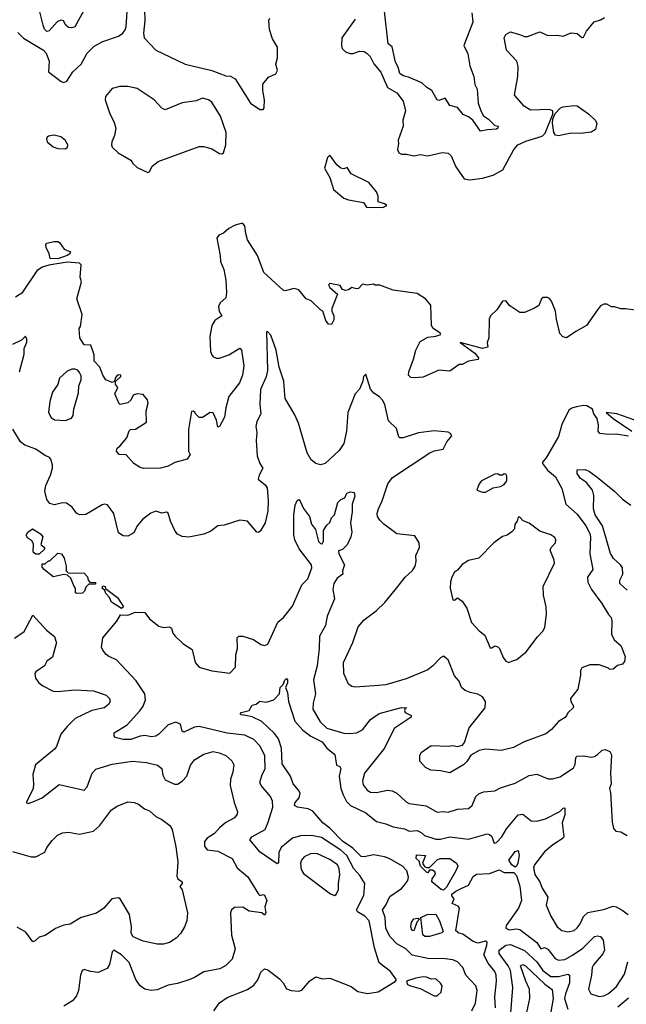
# Model space of a CAD drawing. Extents: x 1690054 to 1842981, y 782881 to 914114.
# Tile 322 of 656: x 1718501 to 1722400, y 901407 to 907741. Entities that reach past the tile are written whole.
import ezdxf

# ---------------------------------------------------------------- set-up
doc = ezdxf.new("R2010")
doc.units = 0

msp = doc.modelspace()

# ---------------------------------------------------------------- linework, layer by layer
at = {"layer": '0CON10XD'}
for points in [[(1718936.4, 907843.6), (1718856, 907695), (1718835, 907688.6), (1718815, 907691.5), (1718796.9, 907705), (1718782.7, 907732.7), (1718765, 907738.8), (1718742.1, 907727.9), (1718690.4, 907669.6), (1718675, 907664.4), (1718660.4, 907680.4), (1718651.2, 907705), (1718630.7, 907790.7)], [(1718766.7, 907343.3), (1718785, 907336.2), (1718803.9, 907346.1), (1718842.9, 907405), (1718895, 907454), (1718934.4, 907525), (1718980.3, 907569.7), (1719035, 907601.5), (1719136.2, 907635), (1719164.3, 907655), (1719179.4, 907675), (1719185.8, 907695.8), (1719193.5, 907825)], [(1719300, 907875), (1719305.8, 907735), (1719297.1, 907655), (1719300, 907625), (1719375.6, 907545.6), (1719565, 907455.7), (1719735, 907414.5), (1719825, 907380.6), (1719855, 907377.1), (1719885, 907360), (1719985, 907203.1), (1720045, 907162.5), (1720065, 907163.3), (1720071.2, 907175), (1720073.3, 907225), (1720063.3, 907285), (1720064.5, 907325.5), (1720099.5, 907370.5), (1720147, 907393), (1720157.5, 907415), (1720148, 907455), (1720157.5, 907495), (1720157.5, 907565), (1720125, 907617.5), (1720107.3, 907677.3), (1720101.2, 907735), (1720109.5, 907750.5)], [(1721407.5, 907785), (1721414.1, 907725.9), (1721355.8, 907575), (1721380.7, 907520.7), (1721393.5, 907445), (1721419.2, 907375), (1721427.3, 907325), (1721441.5, 907295), (1721447.1, 907205), (1721463.8, 907155), (1721482.2, 907122.2), (1721515, 907100.4), (1721555, 907060), (1721575.9, 907055.9), (1721575, 907043.8), (1721565, 907036.2), (1721507.2, 907032.8), (1721463, 907023), (1721414.4, 907095), (1721385, 907116.5), (1721350.9, 907130.9), (1721315, 907175.7), (1721265, 907188), (1721235, 907235.6), (1721195, 907222), (1721185, 907226), (1721150.8, 907285), (1721118, 907305), (1721085.3, 907335.3), (1721000.9, 907370.9), (1720965, 907380), (1720943.6, 907395), (1720934.3, 907435), (1720917, 907467), (1720895, 907566.7), (1720868.8, 907585), (1720845, 907796.7)], [(1720656.7, 907745), (1720571.8, 907625), (1720568.2, 907575), (1720573.6, 907555), (1720594.3, 907535), (1720625, 907522.7), (1720645, 907523.8), (1720685, 907539.2), (1720715, 907536), (1720735, 907522.7), (1720752.5, 907505), (1720777.5, 907457.5), (1720822.8, 907402.8), (1720865, 907305.7), (1720925, 907271.2), (1720966.3, 907216.3), (1720981.6, 907155), (1720962.5, 907095), (1720964.6, 907055.4), (1720932.5, 906965), (1720935.6, 906945), (1720929.1, 906905), (1720938.6, 906885), (1720955, 906876.7), (1720986.3, 906876.3), (1721035, 906864.2), (1721075, 906872.9), (1721125, 906864.5), (1721215.7, 906885.7), (1721255, 906883.1), (1721274.6, 906864.6), (1721303.8, 906793.8), (1721358.1, 906718.1), (1721395, 906710.5), (1721475, 906722.2), (1721545, 906741.2), (1721605.6, 906775), (1721676.2, 906905), (1721703.3, 906936.7), (1721755, 906960.3), (1721858.3, 906991.7), (1721879, 907011), (1721927.5, 907132.5), (1721926.7, 907155), (1721905, 907162.5), (1721785, 907158.6), (1721744.2, 907185), (1721682, 907255), (1721702.2, 907375), (1721705, 907440), (1721696.2, 907475), (1721628.8, 907545), (1721615.8, 907625), (1721626.2, 907645), (1721655, 907663.8), (1721713.6, 907646.4), (1721745, 907633.3), (1721765, 907633.3), (1721845, 907662.9), (1721895, 907640), (1721955, 907642.5), (1721995, 907635.7), (1722045, 907655.6), (1722085, 907651.4), (1722115, 907627.1), (1722125, 907629.2), (1722143.6, 907666.4), (1722193.6, 907726.4), (1722235, 907739.4), (1722259.2, 907755)], [(1718488.2, 907658.2), (1718525, 907622.9), (1718654.7, 907545), (1718670.7, 907525), (1718689.1, 907475), (1718686, 907405), (1718766.7, 907343.3)], [(1719325, 906757.5), (1719335, 906762.5), (1719352.3, 906797.7), (1719391.7, 906828.3), (1719655, 906926), (1719685, 906926), (1719735, 906910), (1719785, 906880.6), (1719800.9, 906879.1), (1719810, 906885), (1719825.6, 906935), (1719827.8, 907015), (1719791.2, 907121.2), (1719735, 907210), (1719715, 907226.2), (1719675, 907236.7), (1719635, 907220), (1719545, 907207.1), (1719435, 907162), (1719415, 907172), (1719365, 907224.4), (1719255, 907297.8), (1719195, 907311.4), (1719145, 907312), (1719095, 907299.2), (1719052.9, 907247.1), (1719049.4, 907225), (1719080.6, 907135), (1719105.8, 907085), (1719117.7, 907042.3), (1719110, 906995), (1719093.3, 906955), (1719090, 906935), (1719095, 906920), (1719133.9, 906883.9), (1719215, 906837.5), (1719227.5, 906815), (1719255, 906790), (1719325, 906757.5)], [(1721965, 906994.5), (1721945, 906998.9), (1721933.9, 907015), (1721925.5, 907074.5), (1721928, 907102), (1721941.7, 907138.3), (1721977, 907173), (1721995, 907180.8), (1722065, 907190), (1722085, 907186), (1722158, 907135), (1722200, 907095), (1722210, 907075), (1722202, 907035), (1722175, 907017.1), (1722105, 907009.5), (1722045, 907011.8), (1721965, 906994.5)], [(1718795, 906910), (1718808.3, 906921.7), (1718810, 906935), (1718792.5, 906965), (1718765, 906986.7), (1718721.2, 906998.8), (1718685, 906992.5), (1718677.5, 906985), (1718672.5, 906975), (1718677.5, 906955), (1718715, 906923.3), (1718745, 906912.5), (1718795, 906910)], [(1720835, 906533.8), (1720860, 906545), (1720845.9, 906555.9), (1720805, 906570), (1720804.2, 906605), (1720795, 906633.8), (1720745, 906694), (1720630.3, 906750.3), (1720605, 906790), (1720585, 906781.2), (1720565, 906786.7), (1720538.3, 906808.3), (1720495, 906870), (1720480, 906855), (1720460, 906785), (1720493.8, 906725), (1720518.3, 906648.3), (1720583.4, 906593.4), (1720615, 906581.1), (1720710, 906565), (1720730, 906535), (1720835, 906533.8)], [(1722457.3, 905872.7), (1722395, 905882), (1722365, 905880), (1722325, 905893.8), (1722305, 905893.8), (1722275, 905910), (1722255, 905911.2), (1722235, 905900), (1722214.7, 905875.3), (1722145, 905774.2), (1722075, 905735.8), (1722015, 905693.8), (1721991.7, 905701.7), (1721972, 905722), (1721950.8, 905815), (1721945.7, 905865.7), (1721919.5, 905929.5), (1721906.4, 905946.4), (1721893, 905953), (1721865, 905953.3), (1721853.8, 905945), (1721837.7, 905902.3), (1721805, 905883.8), (1721745, 905858), (1721715, 905856.7), (1721650.5, 905900.5), (1721625, 905932.5), (1721605, 905930), (1721567.5, 905875), (1721527.5, 905835), (1721517.5, 905815), (1721516.2, 905695), (1721506.2, 905665), (1721510, 905635), (1721475, 905626.9), (1721332.5, 905665), (1721426.2, 905596.2), (1721450, 905565), (1721447.5, 905555), (1721385, 905543.8), (1721345, 905523.8), (1721325, 905522.5), (1721265, 905480.8), (1721195, 905487.5), (1721095, 905441.9), (1721035, 905436.2), (1721015, 905440), (1721000, 905455), (1721001.2, 905475), (1721032.3, 905557.7), (1721046.2, 905615), (1721075, 905670), (1721125, 905698.8), (1721175, 905704.4), (1721207.5, 905715), (1721202.5, 905725), (1721157.2, 905757.2), (1721146.9, 905775), (1721143.3, 905905), (1721110, 905945), (1721055, 905980), (1720901.3, 906001.3), (1720815, 906034), (1720785, 906033.3), (1720775, 906040), (1720735, 906032.5), (1720705, 906040), (1720678.7, 906011.3), (1720665, 906009.4), (1720635, 906018.8), (1720615, 906002.5), (1720595, 906000), (1720576, 906006), (1720561.2, 906031.2), (1720495, 906043.3), (1720486.7, 906035), (1720495, 906017.5), (1720542.5, 905975), (1720507, 905883), (1720507.5, 905865), (1720520, 905835), (1720519.3, 905810.7), (1720505, 905780), (1720485, 905782.5), (1720467.5, 905805), (1720450, 905865), (1720433.6, 905873.6), (1720375, 905932.5), (1720342.5, 905945), (1720295, 906003.3), (1720265, 906012), (1720206.7, 905996.7), (1720195, 906001.2), (1720070, 906115), (1720030, 906225), (1719965.8, 906325), (1719954.2, 906365), (1719947.5, 906415), (1719935, 906430), (1719925, 906430), (1719885, 906420), (1719845, 906398), (1719811.5, 906368.5), (1719780, 906355), (1719768, 906335), (1719790, 906225), (1719792.2, 906185), (1719813.3, 906135), (1719825.4, 906065), (1719829.1, 905985), (1719825, 905951.2), (1719789.7, 905920.3), (1719778.6, 905895), (1719782.9, 905865), (1719800, 905835), (1719755, 905806.2), (1719735, 905774), (1719723.4, 905703.4), (1719727.6, 905607.6), (1719734.7, 905584.7), (1719745, 905573.1), (1719764.7, 905564.7), (1719784.6, 905564.6), (1719844, 905585), (1719915, 905628.8), (1719925.8, 905615), (1719942.3, 905515), (1719932.3, 905455), (1719914, 905406), (1719845, 905316.2), (1719826.7, 905243.3), (1719816.5, 905185), (1719785, 905123.8), (1719775, 905118.8), (1719765.5, 905165.5), (1719745, 905211.2), (1719725, 905213.3), (1719675, 905182.5), (1719655, 905182.5), (1719630, 905205), (1719626.4, 905216.4), (1719615, 905222.5), (1719605, 905220), (1719586, 905105), (1719586.2, 904966.2), (1719597.5, 904945), (1719576.2, 904915), (1719497.7, 904892.3), (1719455, 904868.2), (1719405, 904855.8), (1719296.6, 904853.4), (1719275, 904859.4), (1719235, 904887.1), (1719185, 904942), (1719140, 904945), (1719122.5, 904965), (1719127.5, 904985), (1719145, 904997.5), (1719188.6, 905051.4), (1719204.6, 905095.4), (1719213.8, 905105), (1719245, 905106.2), (1719315, 905152), (1719313.3, 905225), (1719327.5, 905275), (1719322.5, 905295), (1719295, 905330), (1719255, 905333.8), (1719230, 905325), (1719215, 905293.8), (1719195, 905276), (1719145.8, 905265.8), (1719139.7, 905269.7), (1719111.4, 905335), (1719131.2, 905375), (1719116.2, 905395), (1719116.7, 905413.3), (1719150, 905445), (1719150, 905455), (1719136.7, 905456.7), (1719125, 905450), (1719113.3, 905435), (1719110, 905415), (1719095, 905407.5), (1719053.8, 905425), (1719034, 905455), (1719016.2, 905505), (1718978.8, 905545), (1718980, 905585), (1718957, 905647), (1718915, 905650), (1718886.7, 905695), (1718882.5, 905755), (1718892.5, 905767.5), (1718902, 905845), (1718867.5, 905945), (1718898, 906055), (1718890, 906085), (1718896.2, 906165), (1718884.3, 906174.3), (1718805, 906180.7), (1718687.1, 906162.9), (1718645, 906150), (1718611.8, 906125), (1718515, 905980.8), (1718473.4, 905956.6)], [(1718745, 906201.9), (1718695.6, 906205.6), (1718690.5, 906235), (1718671.1, 906275), (1718668.8, 906295), (1718675.9, 906304.1), (1718720, 906315), (1718745, 906314.2), (1718756.8, 906306.8), (1718785.5, 906265.5), (1718828, 906248), (1718822, 906235), (1718806, 906225), (1718745, 906201.9)], [(1721984.7, 904724.7), (1722012.2, 904625), (1722085, 904559.6), (1722140.7, 904485), (1722164.7, 904435), (1722170, 904415), (1722165.3, 904305.3), (1722184.2, 904205), (1722150.8, 904155), (1722153.2, 904123.2), (1722175.7, 904075), (1722242.5, 903985), (1722285, 903913.8), (1722303.3, 903895), (1722307.5, 903875), (1722304, 903785), (1722325, 903750), (1722365.8, 903715.8), (1722393.1, 903645), (1722387.4, 903612.6), (1722376.2, 903595), (1722343.8, 903586.2), (1722315, 903562.5), (1722295, 903560), (1722285, 903570), (1722225, 903590), (1722165, 903591.2), (1722115, 903572.5), (1722106.2, 903555), (1722106, 903525), (1722087.5, 903435), (1722041.2, 903375), (1722042.5, 903355), (1722061.2, 903325), (1722058.8, 903315), (1722026.7, 903285), (1722015.7, 903264.3), (1722007.4, 903252.6), (1721965, 903226), (1721918.8, 903175), (1721882.9, 903147.1), (1721744.2, 903095.8), (1721675, 903060), (1721595, 903040.5), (1721495, 903047.5), (1721455, 903039.4), (1721400.3, 903009.7), (1721377.9, 902972.1), (1721353.4, 902946.6), (1721265, 902895.7), (1721205, 902908.6), (1721143.2, 902913.2), (1721109.5, 902929.5), (1721071.7, 902971.7), (1721071.7, 903008.3), (1721082, 903028), (1721145, 903071.2), (1721255, 903066.7), (1721285, 903071.4), (1721315, 903065.6), (1721346, 903075), (1721359.1, 903090.9), (1721390.5, 903185), (1721491.9, 903315), (1721494.4, 903355), (1721475.6, 903385), (1721445, 903401.8), (1721396.5, 903413.5), (1721364.3, 903425), (1721340.5, 903445), (1721325, 903486), (1721295, 903521.2), (1721255, 903622.5), (1721225, 903645.7), (1721205, 903635.6), (1721156.4, 903583.6), (1721125, 903559.5), (1720985, 903500), (1720855, 903463.1), (1720807, 903457), (1720657.3, 903447.3), (1720635, 903452), (1720615, 903466.2), (1720583.3, 903535), (1720582.1, 903605), (1720641.9, 903735), (1720675.5, 903834.5), (1720715, 903881.4), (1720791.1, 903938.9), (1720847.6, 903992.4), (1720924.5, 904085.5), (1720978.6, 904155), (1721025, 904197.5), (1721043.1, 904225), (1721048.9, 904255), (1721047.1, 904295), (1721070, 904345), (1721068, 904375), (1721041.2, 904421.2), (1720924.2, 904434.2), (1720840.8, 904495), (1720815, 904520.8), (1720801.1, 904545), (1720799.4, 904565), (1720806.9, 904595), (1720830, 904645), (1720867.1, 904755), (1720897.5, 904795), (1721138, 904955), (1721165, 904967.3), (1721222.2, 904977.8), (1721245.6, 905024.4), (1721277.5, 905065), (1721269.3, 905079.3), (1721255, 905088), (1721165, 905096.9), (1721065, 905084.4), (1720965, 905051.9), (1720945, 905051.2), (1720938, 905058), (1720921.7, 905111.7), (1720871.4, 905161.4), (1720847.5, 905265), (1720833.7, 905293.7), (1720814, 905315), (1720777.9, 905337.9), (1720755.3, 905365.3), (1720725, 905460), (1720710.8, 905445), (1720705.8, 905415), (1720685.7, 905365), (1720657.5, 905335), (1720610, 905215), (1720600.6, 905095), (1720583.8, 905015), (1720555, 904970), (1720465, 904886), (1720435, 904878), (1720405, 904886), (1720375, 904910), (1720348.1, 904955), (1720293.2, 905145), (1720269.9, 905199.9), (1720206.7, 905305), (1720202.3, 905355), (1720197.5, 905415), (1720168.6, 905505), (1720149.6, 905615), (1720115, 905712.5), (1720095, 905734), (1720087, 905733), (1720094.5, 905485), (1720085.4, 905444.6), (1720048.6, 905361.4), (1720043.8, 905265), (1720050, 905205), (1720024.6, 905155.4), (1720019.5, 905125), (1720025.6, 905085), (1720020.9, 905035), (1720027.3, 904935), (1720044.2, 904885), (1720063.8, 904855), (1720039.7, 904810.3), (1720034.3, 904785), (1720078.7, 904748.7), (1720090.6, 904730.6), (1720098.9, 904645), (1720095, 904580), (1720078.8, 904505), (1720047.7, 904452.3), (1720035, 904442), (1720024.3, 904444.3), (1719965.8, 904515.8), (1719915, 904522.5), (1719815, 904490), (1719775, 904486), (1719729.7, 904450.3), (1719685, 904432), (1719587.7, 904412.3), (1719545, 904415.8), (1719515, 904432.5), (1719500.7, 904450.7), (1719469.2, 904515), (1719455, 904567.5), (1719443.3, 904573.3), (1719415, 904565.8), (1719375, 904580), (1719344.3, 904565.7), (1719291.9, 904528.1), (1719256.2, 904485), (1719235, 904439.2), (1719195, 904419.2), (1719165, 904420.8), (1719135, 904440), (1719106, 904565), (1719065, 904620), (1719045, 904623.8), (1719030.5, 904619.5), (1718925, 904557.5), (1718885, 904555.6), (1718865, 904565.8), (1718837.1, 904605), (1718800.6, 904630.6), (1718775, 904632.7), (1718725, 904620), (1718695, 904628.5), (1718674.5, 904655), (1718661.8, 904708.2), (1718667.8, 904745), (1718699.5, 904810.5), (1718710.6, 904855), (1718712, 904875), (1718700, 904915), (1718692.5, 904925), (1718659.8, 904939.8), (1718605, 904978.9), (1718533.8, 905005), (1718505, 905025.8), (1718457.2, 905107.2)], [(1718498.9, 905475), (1718529.7, 905590.3), (1718530, 905625), (1718546, 905666), (1718546.1, 905686.1), (1718537.5, 905705), (1718511.2, 905678.8), (1718455, 905652.5)], [(1718795, 905162.5), (1718833.3, 905176.7), (1718844.4, 905195), (1718849.5, 905235), (1718879.7, 905340.3), (1718880.8, 905385), (1718895.8, 905425), (1718895, 905450), (1718885, 905472.5), (1718875, 905486.7), (1718855, 905493.3), (1718835, 905493.3), (1718805, 905480), (1718756.2, 905435), (1718745, 905393.3), (1718712.5, 905345), (1718694.3, 905285), (1718686, 905215), (1718702.7, 905182.7), (1718725, 905166.2), (1718795, 905162.5)], [(1722415, 905062.9), (1722335.7, 905074.3), (1722285, 905072.1), (1722229.3, 905079.3), (1722219.5, 905095), (1722221.8, 905135), (1722213.5, 905175), (1722191.5, 905205), (1722181.9, 905235), (1722146.2, 905256.2), (1722125, 905259.7), (1722079.4, 905250.6), (1722048.9, 905241.1), (1722031.3, 905228.7), (1721985, 905136.7), (1721965, 905060), (1721885, 904922.5), (1721862.2, 904895), (1721861.1, 904885), (1721893.7, 904843.7), (1721945, 904800.8), (1721984.7, 904724.7)], [(1722485.8, 905154.2), (1722339.2, 905205), (1722270, 905215), (1722315, 905174.7), (1722436.5, 905095)], [(1722405, 904070.4), (1722357.3, 904115), (1722358.2, 904135), (1722378.5, 904175), (1722374.5, 904215), (1722362.1, 904235), (1722318.2, 904275), (1722297.5, 904307.5), (1722245.9, 904485.9), (1722200.7, 904555), (1722189.5, 904595), (1722190.3, 904680.3), (1722182.5, 904715), (1722145, 904763.8), (1722105, 904789.1), (1722085, 904821.2), (1722085, 904845.8), (1722135, 904848.2), (1722162.9, 904835), (1722212.5, 904797.5), (1722325.7, 904705), (1722375, 904657.1), (1722429.1, 904619.1)], [(1721495, 904702.5), (1721545, 904730), (1721591.7, 904738.3), (1721615, 904750), (1721632.5, 904775), (1721632.5, 904805), (1721626.4, 904816.4), (1721615, 904820), (1721605, 904810), (1721585, 904810), (1721575, 904820), (1721555, 904817.5), (1721470, 904775), (1721453.3, 904755), (1721440, 904715), (1721475, 904702.5), (1721495, 904702.5)], [(1720402.2, 904462.2), (1720422, 904385), (1720435, 904371.2), (1720445, 904370), (1720453, 904387), (1720453.3, 904455), (1720475, 904490), (1720493.8, 904506.2), (1720505, 904536.2), (1720523.3, 904555), (1720545.7, 904635), (1720564.6, 904655.4), (1720591.2, 904665), (1720603.8, 904695), (1720625, 904703.8), (1720650, 904700), (1720654, 904675), (1720636.9, 904625), (1720637.8, 904575), (1720626.2, 904505), (1720635.8, 904445), (1720630, 904415), (1720605, 904363.3), (1720575, 904333.8), (1720550, 904325), (1720552.5, 904305), (1720588, 904235), (1720576.2, 904195), (1720578.8, 904175), (1720541.9, 904148.1), (1720519.5, 904115), (1720512.5, 904075), (1720523.8, 904015), (1720477.3, 903905), (1720465.4, 903845), (1720427.3, 903775), (1720426.4, 903695), (1720412.6, 903585), (1720389.6, 903495), (1720401.1, 903405), (1720386.9, 903345), (1720385.4, 903305), (1720431.2, 903225), (1720475, 903183.3), (1720585, 903150.8), (1720621.7, 903148.3), (1720665, 903154.5), (1720705, 903171.9), (1720755, 903238.5), (1720811.7, 903278.3), (1720955, 903316), (1720990, 903315), (1720978.3, 903311.7), (1720973.8, 903296.2), (1720977.5, 903285), (1721017.5, 903265), (1721016.7, 903255), (1720908.5, 903181.5), (1720846, 903055), (1720717.7, 902895), (1720704.4, 902845), (1720709.1, 902819.1), (1720734.7, 902784.7), (1720755, 902771.5), (1720795, 902769.1), (1720864.7, 902785.3), (1720895, 902780.8), (1720924.4, 902765), (1720985, 902710.6), (1721005, 902700), (1721114.1, 902684.1), (1721185, 902643.3), (1721225, 902648.5), (1721255, 902642.9), (1721315, 902662.1), (1721385, 902667.8), (1721409.4, 902685), (1721431.8, 902745), (1721455, 902763.8), (1721485, 902774.7), (1721555, 902780.6), (1721590.4, 902799.6), (1721685, 902830), (1721775, 902878.1), (1721825, 902888), (1721897.3, 902857.3), (1721925, 902856.9), (1721975, 902871.5), (1722061.5, 902928.5), (1722070.9, 902949.1), (1722075.5, 902994.5), (1722085, 903004.3), (1722124.6, 903005.4), (1722175, 902996.4), (1722195, 903000.5), (1722215.6, 903015), (1722245, 903042.5), (1722265, 903046), (1722294.5, 903034.5), (1722305, 903012.5), (1722297.5, 902895), (1722303.3, 902825), (1722291.2, 902795), (1722298.8, 902768.8), (1722308.8, 902578.8), (1722317.3, 902537.3), (1722331.7, 902521.7), (1722365, 902517.5), (1722405, 902493.3)], [(1719748.9, 901365), (1719785, 901416.9), (1719835, 901450.9), (1719965, 901502.7), (1720005, 901529.5), (1720031.2, 901565), (1720051.1, 901615), (1720075, 901636), (1720095, 901629.4), (1720170.8, 901570.8), (1720194.3, 901544.3), (1720215, 901507.1), (1720245, 901496.5), (1720295, 901491.4), (1720315, 901497.5), (1720365, 901558.6), (1720405, 901583.8), (1720445, 901570), (1720495, 901576), (1720630.9, 901520.9), (1720675, 901490.6), (1720736.6, 901476.6), (1720805, 901487.3), (1720915, 901553.3), (1720922.5, 901565), (1720885, 901617.5), (1720811.2, 901675), (1720781.1, 901771.1), (1720746.9, 901945), (1720718.2, 901975), (1720672.3, 902002.3), (1720666.2, 902015), (1720712.4, 902107.6), (1720719.2, 902185), (1720687.9, 902235), (1720648.3, 902278.3), (1720604.4, 902364.4), (1720565, 902397.7), (1720440.4, 902480.4), (1720376.9, 902493.1), (1720305, 902490.9), (1720255, 902476.8), (1720181.3, 902415), (1720165.7, 902384.3), (1720165, 902317.5), (1720155, 902310), (1720046.7, 902385), (1719980.8, 902465), (1719992, 902485), (1720078.8, 902531.2), (1720098, 902578), (1720127.7, 902675), (1720126, 902715), (1720111.9, 902745), (1720051.9, 902815), (1720043.5, 902835), (1720058.2, 902885), (1720077.6, 902922.4), (1720076.9, 903005), (1720046.9, 903066.9), (1720005, 903111.2), (1719948.6, 903138.6), (1719835, 903151.6), (1719655, 903195.3), (1719625, 903190), (1719555, 903158.6), (1719544.3, 903165), (1719535, 903208.8), (1719505, 903221.1), (1719456, 903205), (1719395.9, 903144.1), (1719375, 903131.5), (1719347.9, 903127.9), (1719305, 903135.6), (1719275, 903131.8), (1719215, 903111.6), (1719165, 903111.4), (1719115, 903124.2), (1719107.5, 903135), (1719107.3, 903152.7), (1719191.9, 903205), (1719273.8, 903295), (1719293.8, 903325), (1719310, 903365), (1719306.1, 903405), (1719248.9, 903488.9), (1719122.1, 903622.1), (1719073.6, 903643.6), (1719057.4, 903657.4), (1719034.6, 903684.6), (1719027.1, 903705), (1719035.4, 903765), (1719125, 903871.2), (1719147.7, 903912.3), (1719195, 903910), (1719245, 903929.2), (1719305, 903927.8), (1719335, 903887.8), (1719395, 903840), (1719425, 903832), (1719464.4, 903834.4), (1719477.5, 903827.5), (1719484, 903795), (1719500, 903775), (1719548.7, 903728.7), (1719608.8, 903688.8), (1719629.4, 903605), (1719655, 903575.6), (1719735, 903552.2), (1719852.3, 903537.7), (1719888.6, 903575), (1719890.5, 903655), (1719900, 903695), (1719897.5, 903765), (1719910, 903775), (1719935, 903775.8), (1720004.5, 903754.5), (1720050.7, 903720.7), (1720075, 903714.4), (1720095, 903724.2), (1720159.4, 903865), (1720195.6, 903895), (1720255, 903968), (1720314.5, 904105), (1720352, 904145), (1720378.2, 904215), (1720375.8, 904235), (1720298.1, 904338.1), (1720269.2, 904395), (1720261.8, 904425), (1720262.5, 904555), (1720272, 904618), (1720285, 904648.8), (1720295, 904654), (1720303.6, 904643.6), (1720325, 904596.7), (1720362.5, 904545), (1720375.5, 904495.5), (1720402.2, 904462.2)], [(1721645, 903606.2), (1721665, 903613.8), (1721696.7, 903625), (1721756.7, 903675), (1721828.1, 903771.9), (1721865, 903810), (1721875.7, 903834.3), (1721886.1, 903916.1), (1721885.8, 903964.2), (1721868.3, 904038.3), (1721866.5, 904095), (1721937.5, 904245), (1721935.5, 904265), (1721910.8, 904329.2), (1721916.7, 904345), (1721944, 904375), (1721947.5, 904395), (1721940.3, 904410.3), (1721915, 904427.1), (1721845, 904450.8), (1721775, 904501.2), (1721736.4, 904516.4), (1721715, 904540), (1721705, 904540), (1721697.5, 904515), (1721683.6, 904496.4), (1721681.2, 904465), (1721665, 904446), (1721635, 904425.7), (1721605, 904415.7), (1721547.5, 904375), (1721452.9, 904277.1), (1721385, 904261.1), (1721345, 904237.1), (1721315, 904199.2), (1721295, 904188), (1721279.4, 904155), (1721269.5, 904125), (1721268.5, 904085), (1721285, 904010), (1721295, 904006.7), (1721315, 904021.2), (1721345, 904001.2), (1721374.3, 903955), (1721405, 903863.8), (1721455, 903808.8), (1721491.2, 903781.2), (1721525, 903700), (1721535, 903700), (1721555, 903713.3), (1721575, 903706.7), (1721585, 903696.7), (1721607.6, 903637.6), (1721625, 903613.8), (1721645, 903606.2)], [(1718625, 904302.5), (1718605, 904302.5), (1718586.4, 904316.4), (1718588.8, 904368.8), (1718577.7, 904387.7), (1718553.3, 904405), (1718543.3, 904425), (1718552.5, 904445), (1718583.8, 904466.2), (1718635, 904433.3), (1718650, 904415), (1718637.5, 904365), (1718660, 904345), (1718660, 904335), (1718625, 904302.5)], [(1718865, 904050), (1718860, 904055), (1718860, 904085), (1718850, 904095), (1718828.3, 904148.3), (1718808.3, 904168.3), (1718785, 904172.5), (1718715, 904156.7), (1718657.5, 904205), (1718645, 904220), (1718645, 904240), (1718665, 904240), (1718685, 904260), (1718695, 904260), (1718745, 904310), (1718770, 904305), (1718787, 904277), (1718800, 904225), (1718800, 904195), (1718811.7, 904181.7), (1718915, 904180), (1718937, 904157), (1718940, 904135), (1718951.7, 904121.7), (1718985, 904120), (1718990, 904115), (1718985, 904110), (1718945, 904110), (1718925, 904090), (1718917.5, 904065), (1718905, 904052.5), (1718865, 904050)], [(1719155, 903953.3), (1719090, 903995), (1719077.5, 904025), (1719055, 904050), (1719048.3, 904068.3), (1719030, 904085), (1719035, 904100), (1719050, 904095), (1719051.7, 904081.7), (1719128.8, 904025), (1719167.5, 903965), (1719155, 903953.3)], [(1718466.6, 903763.4), (1718528.5, 903805), (1718585, 903910), (1718673.8, 903815), (1718725, 903772.5), (1718733.9, 903743.9), (1718736.2, 903735), (1718710.7, 903639.3), (1718674.3, 903615), (1718660, 903585), (1718603.8, 903545), (1718598.8, 903535), (1718602, 903505), (1718623.8, 903475), (1718648.8, 903455), (1718715, 903421.9), (1718745, 903418.6), (1718855, 903430), (1718975, 903423.8), (1719056.7, 903395), (1719078.8, 903375), (1719081.2, 903355), (1719071.2, 903335), (1719043.3, 903315), (1718965, 903297.8), (1718858.1, 903245), (1718805, 903194.4), (1718764.5, 903145), (1718736.2, 903065), (1718725, 903048.1), (1718601.7, 902948.3), (1718584.5, 902885), (1718590, 902825), (1718586.6, 902793.4), (1718543.3, 902705), (1718555, 902700), (1718595.5, 902714.5), (1718645, 902735.6), (1718755, 902820.6), (1718915.5, 902784.5), (1718934.6, 902805.4), (1718966, 902894), (1718990.4, 902919.6), (1719095, 902951.8), (1719195, 902967.5), (1719225, 902970.5), (1719315, 902963.1), (1719385.5, 902945.5), (1719413.4, 902923.4), (1719420.2, 902880.2), (1719435, 902850.8), (1719495, 902823.3), (1719515, 902823.3), (1719545, 902842.2), (1719575.3, 902874.7), (1719598.5, 902945), (1719625, 902979.4), (1719685, 903016.7), (1719745, 903033.1), (1719783.3, 903025), (1719825, 903006.7), (1719865, 902974), (1719877.6, 902947.6), (1719870.8, 902900.8), (1719855.6, 902855), (1719854.4, 902815), (1719879.4, 902705), (1719900, 902645), (1719898.9, 902631.1), (1719882.4, 902607.6), (1719825, 902576.5), (1719787.5, 902545), (1719752.9, 902505), (1719705.6, 902475), (1719688.9, 902455), (1719688.1, 902425), (1719705, 902400), (1719775, 902391.4), (1719867.1, 902345), (1719899.4, 902285), (1719966.9, 902226.9), (1720035, 902115.8), (1720045, 902107.5), (1720065, 902113.3), (1720075, 902110), (1720089.6, 902075), (1720076.2, 902035), (1720082.5, 901995), (1720075, 901980), (1720056.4, 901996.4), (1719975, 902005.8), (1719935, 902031.9), (1719880.9, 902029.1), (1719861.2, 902015), (1719856, 901995), (1719862.4, 901852.4), (1719885.5, 901765), (1719867, 901697), (1719825, 901656), (1719787.5, 901635), (1719685, 901617.1), (1719625, 901578.6), (1719595, 901566.9), (1719515, 901541.1), (1719455, 901529.5), (1719385, 901500), (1719345, 901496.9), (1719305, 901504.3), (1719275, 901526), (1719246.6, 901566.6), (1719205, 901675.6), (1719155, 901725.5), (1719105, 901755.7), (1719094.4, 901745), (1719077.2, 901662.8), (1719062.1, 901637.9), (1719005, 901612.5), (1718955, 901618.1), (1718915, 901630.8), (1718902.5, 901625), (1718891.9, 901595), (1718877.8, 901495), (1718865, 901461.2), (1718840.3, 901429.7), (1718785, 901396)], [(1721407.3, 901365), (1721430.4, 901415), (1721440.4, 901495), (1721432.1, 901525), (1721368.8, 901595), (1721348.8, 901645), (1721315, 901680.5), (1721285, 901692.3), (1721235, 901700.4), (1721125, 901700.9), (1721024.3, 901724.3), (1720982.5, 901765), (1720925, 901796.2), (1720882, 901842), (1720854.2, 901894.2), (1720849.2, 901965), (1720833.2, 902015), (1720854.6, 902045), (1720879.4, 902100.6), (1720955, 902151.4), (1720970.4, 902169.6), (1720995.5, 902204.5), (1721000, 902225), (1720988.9, 902265), (1720960.8, 902295), (1720875, 902345.8), (1720845, 902356.7), (1720775, 902368.8), (1720715, 902355.3), (1720695, 902358.9), (1720641.3, 902411.3), (1720575, 902457.4), (1720495, 902539.7), (1720448.9, 902575), (1720385, 902650.5), (1720355, 902665.4), (1720285.7, 902675.7), (1720266.7, 902685), (1720272, 902705), (1720297.5, 902735), (1720302.7, 902765), (1720293.3, 902785), (1720258.9, 902825), (1720240.6, 902875), (1720187.1, 902955), (1720184.1, 903055), (1720165.2, 903115.2), (1720139.4, 903149.4), (1720056.8, 903226.8), (1719995, 903256.2), (1719955, 903264.2), (1719925, 903270), (1719917.5, 903275), (1719923.3, 903285), (1719975, 903297.5), (1719995, 903332.5), (1720021.7, 903338.3), (1720043.6, 903356.4), (1720085, 903350), (1720133.9, 903366.1), (1720171.2, 903405), (1720174.5, 903445), (1720194.5, 903465.5), (1720205, 903493.3), (1720215, 903503.3), (1720221.2, 903495), (1720222, 903475), (1720210, 903445), (1720223.1, 903413.1), (1720228.6, 903355), (1720269, 903229), (1720321.5, 903171.5), (1720372.3, 903132.3), (1720445, 903095.5), (1720475.3, 903055.3), (1720526.7, 903015), (1720536.2, 902946.2), (1720557.7, 902937.7), (1720564, 902925), (1720554, 902875), (1720565.7, 902795), (1720578.9, 902755), (1720602.2, 902712.2), (1720626.2, 902685), (1720725, 902638.4), (1720795, 902583.6), (1720855, 902569.2), (1720901.2, 902548.8)], [(1718455, 902389.6), (1718575, 902355.8), (1718605, 902356.2), (1718662, 902385), (1718674.3, 902415), (1718708.7, 902461.3), (1718744.4, 902495.6), (1718775, 902511.2), (1718815, 902513.8), (1718885, 902500.6), (1718975, 902520.6), (1719014.4, 902555), (1719091.4, 902658.6), (1719127.4, 902682.6), (1719195, 902709.4), (1719236.4, 902706.4), (1719265, 902695.7), (1719303.3, 902665), (1719335, 902652.5), (1719375, 902615.8), (1719415, 902595.7), (1719465, 902558), (1719481.2, 902531.2), (1719505, 902420), (1719516.6, 902323.4), (1719511.3, 902231.3), (1719518, 902215), (1719544, 902195), (1719544, 902185), (1719530, 902165), (1719544.1, 902144.1), (1719578.6, 901995), (1719574.2, 901945), (1719559.2, 901905), (1719535.8, 901865), (1719506.3, 901833.7), (1719464.4, 901805.6), (1719425, 901794.4), (1719385, 901793.3), (1719295, 901814.4), (1719231.1, 901841.1), (1719217.8, 901865), (1719219.1, 901905), (1719206.2, 901985), (1719145.5, 902085.5), (1719135, 902092), (1719093.7, 902086.3), (1719041.9, 902025), (1718995, 901993.1), (1718895, 901965.6), (1718825, 901923.3), (1718785, 901915.6), (1718730, 901895), (1718665, 901850), (1718625, 901840), (1718600, 901815), (1718585, 901810), (1718540.9, 901870.9), (1718485, 901903.8)], [(1720901.2, 902548.8), (1720975, 902535.3), (1721005, 902521.8), (1721055, 902525.3), (1721082.1, 902512.1), (1721103, 902493), (1721175, 902469.3), (1721205, 902470), (1721265, 902484.6), (1721385, 902469.2), (1721505, 902504.2), (1721520, 902500), (1721535.6, 902485.6), (1721547.5, 902447.5), (1721555, 902444), (1721565, 902447.5), (1721600, 902485), (1721630, 902535), (1721704.6, 902625.4), (1721735, 902630), (1721788.3, 902588.3), (1721825, 902585.6), (1721880.3, 902599.7), (1721972.9, 902647.1), (1721995, 902668.8), (1722005, 902670), (1722003.8, 902625), (1721986.7, 902575), (1721998, 902485), (1721993.8, 902475), (1721927, 902433), (1721875, 902387.8), (1721808.9, 902305), (1721802.7, 902285), (1721812.2, 902242.2), (1721844.5, 902195), (1721860, 902155), (1721895.5, 902095.5), (1721884.6, 902045), (1721913.8, 901975), (1721955.6, 901905), (1721985, 901882.7), (1722025, 901873.1), (1722065, 901882.1), (1722085, 901898.2), (1722104, 901925), (1722125, 901973.1), (1722152.3, 901997.7), (1722254, 902016), (1722315, 902037.5), (1722335, 902034.4), (1722373.1, 902013.1), (1722412.9, 901985)], [(1720525, 902106.7), (1720535, 902113.8), (1720550, 902145), (1720548.9, 902185), (1720558.8, 902241.2), (1720555, 902278.8), (1720542.7, 902305), (1720495, 902338.9), (1720415, 902374.6), (1720373.4, 902376.6), (1720330, 902355), (1720312.2, 902335), (1720306.5, 902315), (1720310.4, 902275), (1720325, 902248.9), (1720497.7, 902117.7), (1720525, 902106.7)], [(1721685, 902290), (1721663.3, 902305), (1721644, 902335), (1721685, 902390.6), (1721705, 902397.5), (1721710.6, 902365), (1721702.5, 902315), (1721695, 902296.7), (1721685, 902290)], [(1721225, 902142.5), (1721210, 902145), (1721150, 902195), (1721152.5, 902215), (1721172.5, 902245), (1721168.3, 902258.3), (1721155, 902270), (1721135, 902270), (1721125, 902252.5), (1721115, 902257.5), (1721077.5, 902295), (1721068.3, 902328.3), (1721050, 902345), (1721051.7, 902368.3), (1721110, 902365), (1721090, 902315), (1721103.3, 902293.3), (1721115, 902286.7), (1721135, 902286.7), (1721185, 902336.2), (1721204.2, 902345.8), (1721265, 902344.3), (1721307.5, 902315), (1721316, 902295), (1721304, 902265), (1721245, 902160), (1721225, 902142.5)], [(1721558.6, 901385), (1721555.2, 901455), (1721565.9, 901555), (1721563.8, 901595), (1721555, 901618.6), (1721512.4, 901672.4), (1721484.6, 901725), (1721504.3, 901785), (1721505, 901807.5), (1721495, 901813.3), (1721445, 901801.5), (1721415, 901811.1), (1721348.3, 901858.3), (1721322.5, 901865), (1721305, 901880), (1721328.8, 902025), (1721318.1, 902038.1), (1721280, 902055), (1721292.5, 902085), (1721277.5, 902105), (1721277.5, 902115), (1721304.3, 902135.7), (1721338.7, 902151.3), (1721386.5, 902173.5), (1721415, 902228.8), (1721436.4, 902243.6), (1721520.9, 902249.1), (1721582.2, 902272.2), (1721615, 902256), (1721676.1, 902256.1), (1721695, 902236.7), (1721715, 902166.7), (1721725.8, 902074.2), (1721708, 902025), (1721628, 901915), (1721626.2, 901896.2), (1721647.1, 901887.1), (1721695, 901893.7), (1721715, 901887.5), (1721825.7, 901805.7), (1721850, 901765), (1721875, 901773.3), (1721895, 901762.9), (1721942.1, 901702.1), (1721965, 901690.9), (1722005, 901695.9), (1722055, 901723.1), (1722120.6, 901769.4), (1722196.3, 901843.7), (1722215, 901847.8), (1722233.3, 901843.3), (1722250.4, 901820.4), (1722260.5, 901755), (1722248.7, 901731.3), (1722188.5, 901661.5), (1722180.4, 901645), (1722176.6, 901595), (1722157.1, 901505), (1722172.5, 901475), (1722225, 901457.1), (1722255, 901462.5), (1722285, 901477.5), (1722337.8, 901522.2), (1722388, 901602), (1722410.4, 901679.6)], [(1721035, 901878.8), (1721020.8, 901885), (1721014.2, 901905), (1721018.8, 901935), (1721035, 901956), (1721061.7, 901961.7), (1721070, 901955), (1721054, 901936), (1721035, 901878.8)], [(1721135, 901843.1), (1721105, 901844.4), (1721092, 901855), (1721080, 901965), (1721120, 901985), (1721175, 901986.2), (1721198.8, 901945), (1721222.5, 901875), (1721215, 901867.5), (1721135, 901843.1)], [(1721654.7, 901325), (1721669.8, 901515), (1721654.8, 901625), (1721640.2, 901655), (1721583.6, 901735), (1721583.6, 901755), (1721625, 901787.5), (1721655, 901792.1), (1721745, 901753.1), (1721825, 901680), (1721863.3, 901625), (1721915, 901585.7), (1721965, 901585.2), (1722025, 901601.5), (1722035.3, 901595.3), (1722035.2, 901545), (1722008.1, 901475), (1722003.4, 901445), (1722023.8, 901375)], [(1721753.7, 901325), (1721779.7, 901445), (1721777.1, 901505), (1721753.7, 901555), (1721719.7, 901655), (1721735, 901663.5), (1721751.8, 901655), (1721877, 901537), (1721923, 901503), (1721929.7, 901445), (1721911.9, 901345)], [(1721165, 901461.9), (1721185, 901462.5), (1721210, 901485), (1721215.6, 901525), (1721205, 901544.2), (1721175, 901570), (1721145, 901568.8), (1721115, 901581.9), (1721095, 901583.3), (1721047.5, 901575), (1720987.5, 901555), (1720992.5, 901535), (1721012.5, 901525), (1721075, 901509.4), (1721165, 901461.9)], [(1722345, 901390.9), (1722415, 901448.5)]]:
    msp.add_lwpolyline(points, dxfattribs=at)

doc.saveas('drawing.dxf')
